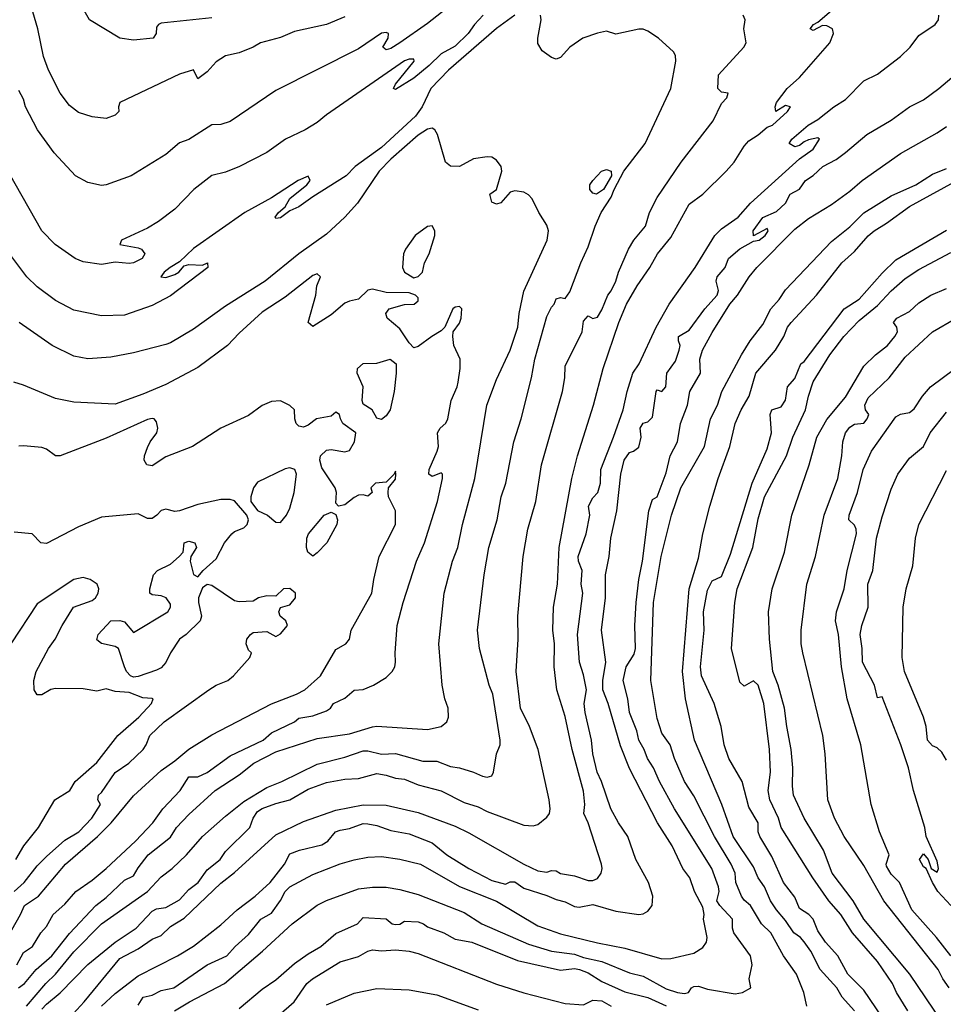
# Model space of a CAD drawing. Header units: metres. Extents: x -46681 to -43747, y -240911 to -237677.
# Tile 415 of 656: x -43928 to -43827, y -240082 to -239975. Entities that reach past the tile are written whole.
import ezdxf

# ---------------------------------------------------------------- set-up
doc = ezdxf.new("R2010")
doc.units = ezdxf.units.M
doc.layers.add('CONTOUR_INDEX', color=1, linetype='Continuous')
doc.layers.add('CONTOUR_INTER', color=3, linetype='Continuous')

msp = doc.modelspace()

# ---------------------------------------------------------------- linework, layer by layer
at = {"layer": 'CONTOUR_INDEX'}
for points, elevation in [([(-43877.55, -239974.02), (-43878.47, -239975.02), (-43879.18, -239976.02), (-43880.6, -239977.39), (-43882.1, -239978.22), (-43883.41, -239979.52), (-43885.1, -239980.89), (-43887.1, -239982.11), (-43887.29, -239982.02), (-43887.09, -239981.52), (-43885.06, -239979.02), (-43885.1, -239978.83), (-43885.6, -239978.82), (-43886.1, -239979), (-43894.6, -239984.87), (-43895.6, -239985.73), (-43896.91, -239986.52), (-43899.06, -239987.52), (-43901.1, -239988.97), (-43904.06, -239990.52), (-43905.6, -239991.13), (-43907.1, -239991.5), (-43909.05, -239993.02), (-43911.1, -239995.17), (-43912.88, -239996.52), (-43914.1, -239997.22), (-43916.93, -239998.52), (-43917.09, -239999.02), (-43915.1, -239999.37), (-43914.76, -239999.52), (-43914.37, -240000.02), (-43914.66, -240000.52), (-43915.6, -240001.01), (-43916.1, -240001.09), (-43917.6, -240000.93), (-43919.1, -240001.18), (-43921.1, -240000.89), (-43921.98, -240000.52), (-43924.16, -239999.02), (-43925.6, -239997.52), (-43931.3, -239987.52)], 105), ([(-43925.6, -240082.34), (-43925.1, -240081.77), (-43923.6, -240080.54), (-43920.6, -240077.45), (-43917.6, -240075.04), (-43915.31, -240073.52), (-43913.6, -240071.65), (-43913.1, -240071.4), (-43912.1, -240071.27), (-43910.6, -240070.41), (-43909.6, -240069.31), (-43908.58, -240068.52), (-43907.6, -240067.15), (-43906.19, -240066.02), (-43905.6, -240065.16), (-43902.96, -240062.52), (-43902.6, -240061.52), (-43902.1, -240060.78), (-43901.6, -240060.48), (-43900.1, -240059.92), (-43898.6, -240059.51), (-43896.6, -240058.37), (-43894.6, -240057.62), (-43892.6, -240057.26), (-43891.1, -240057.18), (-43889.1, -240056.67), (-43888.1, -240056.82), (-43887.1, -240057.15), (-43886.1, -240057.26), (-43884.6, -240057.9), (-43882.1, -240058.53), (-43879.6, -240059.82), (-43878.1, -240060.28), (-43877.1, -240060.79), (-43873.1, -240062.27), (-43872.1, -240062.35), (-43871.6, -240062.2), (-43870.6, -240061.41), (-43870.32, -240061.02), (-43870.23, -240060.52), (-43870.35, -240059.52), (-43871.54, -240054.02), (-43872.51, -240051.52), (-43873.46, -240049.52), (-43873.94, -240045.52), (-43873.71, -240042.02), (-43873.75, -240039.52), (-43873.18, -240033.02), (-43872.67, -240030.02), (-43871.81, -240027.02), (-43871.18, -240023.02), (-43868.91, -240015.02), (-43868.63, -240013.52), (-43868.6, -240012.26), (-43866.76, -240008.52), (-43866.6, -240007.35), (-43866.1, -240006.77), (-43865.6, -240007.09), (-43865.1, -240006.94), (-43864.6, -240006.11), (-43863.96, -240004.52), (-43863.6, -240004.06), (-43863.1, -240003.01), (-43862.8, -240002.02), (-43861.73, -239999.52), (-43861.14, -239998.52), (-43859.85, -239997.02), (-43859.41, -239995.52), (-43858.6, -239993.87), (-43855.96, -239990.02), (-43852.5, -239985.52), (-43851.6, -239983.63), (-43851.02, -239983.02), (-43850.86, -239982.52), (-43851.6, -239982.41), (-43852, -239982.02), (-43851.92, -239980.52), (-43849.16, -239977.52), (-43848.91, -239977.02), (-43849.14, -239975.52), (-43848.99, -239974.52), (-43849.22, -239974.02)], 105), ([(-43842.29, -240082.02), (-43842.62, -240080.52), (-43843.43, -240078.52), (-43844.84, -240076.52), (-43846.22, -240074.02), (-43847.23, -240073.02), (-43848.43, -240071.02), (-43849.1, -240070.47), (-43849.42, -240070.02), (-43850.01, -240068.52), (-43850.11, -240067.52), (-43850.53, -240066.52), (-43852.34, -240063.52), (-43854.6, -240059.09), (-43855.6, -240057.53), (-43856.69, -240055.02), (-43857.18, -240053.52), (-43858.1, -240052.24), (-43858.6, -240050.65), (-43859.28, -240046.52), (-43859, -240038.02), (-43858.14, -240033.02), (-43857.04, -240028.52), (-43856.02, -240025.52), (-43853.45, -240021.02), (-43852.78, -240018.02), (-43852.01, -240016.52), (-43851.54, -240015.02), (-43849.42, -240011.02), (-43848.46, -240009.52), (-43847.1, -240007.73), (-43846.23, -240006.02), (-43845.32, -240005.02), (-43844.6, -240003.96), (-43839.6, -239998.67), (-43837.6, -239997.07), (-43836.1, -239995.55), (-43833.1, -239993.72), (-43830.43, -239992.52), (-43828.6, -239991.34), (-43827.1, -239990.74)], 110), ([(-43826.78, -240080.02), (-43827.5, -240079.02), (-43828, -240078.02), (-43833.91, -240070.52), (-43836.1, -240066.66), (-43838.24, -240063.52), (-43839.28, -240061.52), (-43840.02, -240059.52), (-43840.28, -240054.52), (-43840.54, -240052.52), (-43842.72, -240043.52), (-43842.9, -240042.52), (-43842.91, -240041.02), (-43842.29, -240036.02), (-43841.34, -240033.02), (-43840.41, -240028.52), (-43838.91, -240024.52), (-43838.49, -240022.02), (-43838.39, -240020.52), (-43838.1, -240019.52), (-43837.6, -240018.9), (-43837.1, -240018.6), (-43836.1, -240018.49), (-43835.72, -240018.02), (-43835.54, -240017.52), (-43835.92, -240017.02), (-43835.98, -240016.52), (-43835.6, -240015.7), (-43833.31, -240013.52), (-43831.6, -240011.28), (-43828.59, -240008.52), (-43826.1, -240007.06)], 115), ([(-43899.1, -240023.44), (-43902.1, -240024.91), (-43902.56, -240025.52), (-43902.85, -240026.52), (-43902.83, -240027.02), (-43902.1, -240028), (-43901.04, -240028.52), (-43900.1, -240029.25), (-43899.6, -240029.29), (-43898.95, -240028.52), (-43898.6, -240027.75), (-43898.11, -240026.02), (-43897.86, -240024.02), (-43898.05, -240023.52), (-43898.6, -240023.35), (-43899.1, -240023.44)], 100), ([(-43928.6, -240069.51), (-43927.53, -240068.52), (-43926.1, -240066.72), (-43925.1, -240065.69), (-43923.1, -240063.9), (-43921.57, -240063.02), (-43920.14, -240061.52), (-43919.21, -240060.02), (-43919.51, -240059.52), (-43919.42, -240059.02), (-43919.1, -240058.74), (-43917.6, -240056.53), (-43916.12, -240055.52), (-43914.58, -240054.02), (-43914.22, -240053.52), (-43913.85, -240052.52), (-43912.28, -240051.02), (-43907.41, -240047.52), (-43906.6, -240047.03), (-43905.36, -240046.52), (-43904.73, -240046.02), (-43902.93, -240044.02), (-43902.77, -240043.52), (-43903.1, -240043.2), (-43903.36, -240042.52), (-43903.28, -240042.02), (-43902.89, -240041.52), (-43902.6, -240041.29), (-43901.1, -240041.19), (-43900.1, -240041.71), (-43899.6, -240041.43), (-43898.86, -240040.52), (-43899.04, -240040.02), (-43899.63, -240039.52), (-43899.78, -240039.02), (-43899.6, -240038.55), (-43898.6, -240038.27), (-43897.97, -240037.52), (-43897.99, -240037.02), (-43898.6, -240036.5), (-43899.28, -240036.52), (-43900.1, -240037.33), (-43901.1, -240037.28), (-43902.01, -240037.52), (-43902.6, -240037.88), (-43904.1, -240037.96), (-43904.6, -240037.84), (-43907.1, -240036.15), (-43907.6, -240036.07), (-43908.1, -240036.43), (-43908.55, -240037.52), (-43908.55, -240038.02), (-43908.22, -240039.52), (-43908.34, -240040.02), (-43909.88, -240041.52), (-43910.6, -240042.02), (-43911.6, -240043.49), (-43912.1, -240044.57), (-43912.6, -240045.14), (-43913.1, -240045.39), (-43915.1, -240046.1), (-43915.6, -240046.14), (-43915.95, -240046.02), (-43916.39, -240045.52), (-43916.61, -240045.02), (-43917.26, -240043.02), (-43917.6, -240042.8), (-43919.1, -240042.5), (-43919.6, -240042.1), (-43919.46, -240041.52), (-43918.1, -240040.03), (-43917.1, -240039.99), (-43916.6, -240040.13), (-43915.6, -240041.28), (-43911.89, -240039.02), (-43911.57, -240038.52), (-43911.6, -240038.19), (-43912.07, -240037.52), (-43912.6, -240037.3), (-43913.6, -240037.19), (-43913.83, -240037.02), (-43913.85, -240036.52), (-43913.45, -240035.02), (-43913, -240034.52), (-43911.6, -240033.84), (-43910.63, -240033.02), (-43910.19, -240032.52), (-43910.11, -240031.52), (-43909.6, -240031.33), (-43908.94, -240031.52), (-43908.77, -240032.02), (-43909.39, -240033.02), (-43909.43, -240033.52), (-43909.1, -240034.97), (-43908.6, -240035.23), (-43908.04, -240034.52), (-43906.6, -240033.27), (-43905.69, -240031.52), (-43904.91, -240030.52), (-43904.6, -240030.28), (-43903.6, -240029.89), (-43903.22, -240029.52), (-43903.09, -240029.02), (-43903.28, -240028.52), (-43904.6, -240026.95), (-43905.1, -240026.8), (-43906.1, -240026.8), (-43908.6, -240027.35), (-43910.6, -240028.04), (-43911.1, -240028.09), (-43912.1, -240027.84), (-43912.6, -240028.01), (-43913.06, -240028.52), (-43913.6, -240028.86), (-43914.1, -240028.88), (-43915.1, -240028.35), (-43919.1, -240028.71), (-43921.6, -240029.79), (-43925.1, -240031.58), (-43925.7, -240031.52), (-43926.64, -240030.52), (-43928.6, -240030.35)], 100), ([(-43904.1, -240082.25), (-43901.6, -240080.15), (-43900.1, -240079.15), (-43898.1, -240077.35), (-43896.6, -240076.3), (-43895.21, -240075.52), (-43893.6, -240074.1), (-43891.24, -240073.02), (-43890.6, -240072.33), (-43888.1, -240072.48), (-43887.44, -240073.02), (-43887.1, -240073.11), (-43886.6, -240073.07), (-43886.1, -240072.75), (-43884.6, -240072.81), (-43884.03, -240073.02), (-43883.6, -240073.35), (-43881.82, -240074.02), (-43880.6, -240074.7), (-43878.78, -240075.02), (-43873.81, -240077.02), (-43869.1, -240078.07), (-43867.6, -240077.91), (-43867.04, -240078.02), (-43866.1, -240078.36), (-43864.6, -240079.31), (-43862.1, -240080.44), (-43859.6, -240081.05), (-43857.6, -240081.98)], 110)]:
    msp.add_lwpolyline(points, dxfattribs=dict(at, elevation=elevation))
at = {"layer": 'CONTOUR_INTER'}
for points, elevation in [([(-43892.6, -239974.19), (-43894.6, -239975.04), (-43898.1, -239975.81), (-43899.6, -239976.44), (-43901.8, -239977.02), (-43902.6, -239977.52), (-43904.1, -239978.11), (-43905.6, -239978.44), (-43906.6, -239979.12), (-43907.6, -239980.18), (-43908.6, -239980.95), (-43909.1, -239979.99), (-43910.6, -239980.46), (-43917.11, -239983.52), (-43917.26, -239984.02), (-43917.21, -239984.52), (-43917.6, -239984.93), (-43918.6, -239985.29), (-43920.1, -239985.11), (-43921.6, -239984.61), (-43922.6, -239983.88), (-43923.61, -239982.52), (-43924.88, -239980.02), (-43925.41, -239978.52), (-43926.05, -239975.52), (-43927.6, -239970.18)], 107), ([(-43907.1, -239974.32), (-43912.6, -239974.88), (-43912.9, -239975.02), (-43913.1, -239975.33), (-43913.13, -239976.02), (-43913.49, -239976.52), (-43915.6, -239976.75), (-43917.1, -239976.54), (-43920.42, -239974.52), (-43921.82, -239972.02)], 108), ([(-43880.55, -239972.52), (-43883.6, -239974.91), (-43886.6, -239977.05), (-43887.6, -239977.66), (-43888.1, -239977.81), (-43888.46, -239977.52), (-43887.89, -239976.52), (-43887.83, -239976.02), (-43888.1, -239975.91), (-43888.6, -239975.98), (-43891.1, -239977.68), (-43900.1, -239982.23), (-43905.1, -239985.6), (-43906.1, -239985.93), (-43907.1, -239985.97), (-43909.6, -239987.58), (-43910.6, -239987.93), (-43912.1, -239989.19), (-43915.86, -239991.52), (-43918.6, -239992.51), (-43919.1, -239992.58), (-43920.6, -239992.27), (-43921.93, -239991.52), (-43924.25, -239989.02), (-43926.08, -239986.52), (-43927.36, -239984.02), (-43927.6, -239983.18), (-43928.1, -239982.21)], 106), ([(-43874.09, -239974.02), (-43876.1, -239975.46), (-43881.31, -239980.02), (-43883.23, -239982.02), (-43884.19, -239984.02), (-43884.91, -239985.02), (-43888.6, -239988.44), (-43891.47, -239990.52), (-43892.47, -239991.52), (-43896.1, -239993.82), (-43897.6, -239994.91), (-43898.6, -239995.35), (-43899.6, -239996.09), (-43900.1, -239996.17), (-43900.2, -239996.02), (-43899.84, -239995.52), (-43899.1, -239994.9), (-43898.6, -239993.99), (-43896.74, -239992.52), (-43896.39, -239992.02), (-43896.6, -239991.58), (-43897.7, -239992.02), (-43900.6, -239993.93), (-43903.5, -239995.52), (-43909.1, -239999.43), (-43910.6, -240000.89), (-43911.64, -240001.52), (-43912.26, -240002.02), (-43912.65, -240002.52), (-43912.1, -240002.59), (-43911.1, -240002.28), (-43910.67, -240002.02), (-43910.1, -240001.35), (-43909.6, -240001.19), (-43908.1, -240001.26), (-43907.55, -240001.02), (-43907.53, -240001.52), (-43911.6, -240004.61), (-43913.6, -240005.67), (-43916.6, -240006.7), (-43919.1, -240006.78), (-43922.1, -240006.16), (-43924.1, -240005.11), (-43926.1, -240003.63), (-43927.22, -240002.52), (-43929.1, -240000.06)], 104), ([(-43927.25, -240082.02), (-43925.17, -240079.52), (-43924.1, -240078.51), (-43922.1, -240076.07), (-43919.1, -240073.05), (-43914.1, -240069.52), (-43912.6, -240067.93), (-43911.39, -240067.02), (-43909.83, -240065.52), (-43908.1, -240063.52), (-43905.6, -240061.32), (-43903.6, -240059.72), (-43901.1, -240058.17), (-43899.45, -240057.52), (-43895.6, -240055.62), (-43892.6, -240054.88), (-43890.6, -240054.18), (-43890.1, -240054.18), (-43888.6, -240054.53), (-43887.1, -240054.49), (-43884.1, -240055.31), (-43882.6, -240055.32), (-43881.1, -240055.89), (-43880.1, -240056.04), (-43878.6, -240056.5), (-43877.6, -240056.96), (-43877.1, -240057.07), (-43876.6, -240056.9), (-43876.4, -240056.52), (-43876.1, -240054.52), (-43875.67, -240053.52), (-43875.69, -240053.02), (-43876.5, -240048.02), (-43876.88, -240047.02), (-43877.92, -240043.02), (-43878.14, -240041.02), (-43877.44, -240035.02), (-43876.92, -240032.02), (-43876.03, -240029.02), (-43875.59, -240026.52), (-43875.07, -240025.02), (-43874.21, -240020.52), (-43873.4, -240018.02), (-43872.29, -240013.52), (-43871.92, -240011.52), (-43870.6, -240006.85), (-43870.1, -240005.84), (-43869.8, -240005.52), (-43869.6, -240004.94), (-43869.1, -240004.78), (-43868.6, -240004.88), (-43868.1, -240004.16), (-43866.92, -240001.02), (-43866.1, -239999.28), (-43865.36, -239997.02), (-43864.68, -239995.52), (-43863.6, -239993.85), (-43863.28, -239993.02), (-43862.22, -239991.02), (-43859.89, -239988.02), (-43857.1, -239982.02), (-43856.54, -239979.02), (-43856.6, -239978.4), (-43856.83, -239978.02), (-43858.44, -239976.52), (-43859.6, -239975.75), (-43860.1, -239975.53), (-43860.6, -239975.55), (-43863.1, -239976.09), (-43864.1, -239975.78), (-43865.1, -239975.97), (-43866.69, -239976.52), (-43868.11, -239977.52), (-43869.1, -239978.63), (-43869.6, -239978.8), (-43870.1, -239978.64), (-43871.1, -239977.92), (-43871.6, -239977.12), (-43871.6, -239976.52), (-43871.24, -239974.52), (-43871.3, -239974.02)], 104), ([(-43922.6, -240083.26), (-43920.98, -240081.52), (-43917.1, -240076.81), (-43915.1, -240075.76), (-43913.6, -240074.71), (-43912.6, -240074.31), (-43911.6, -240073.34), (-43910.1, -240072.41), (-43906.1, -240068.6), (-43904.6, -240067.43), (-43900.1, -240063.34), (-43897.1, -240061.88), (-43893.6, -240060.65), (-43890.6, -240060.05), (-43888.1, -240060.09), (-43884.6, -240060.91), (-43880.6, -240062.38), (-43879.1, -240063.11), (-43873.1, -240066.53), (-43871.6, -240067.25), (-43870.6, -240067.42), (-43870.1, -240067.21), (-43869.6, -240067.25), (-43869.1, -240067.56), (-43867.6, -240067.8), (-43866.1, -240068.31), (-43865.6, -240068.3), (-43865.1, -240068.08), (-43864.69, -240067.52), (-43864.59, -240067.02), (-43864.66, -240066.52), (-43866.1, -240062.03), (-43866.56, -240061.02), (-43866.48, -240060.02), (-43866.6, -240058.58), (-43867.83, -240054.02), (-43868.6, -240050.45), (-43869.51, -240047.52), (-43869.81, -240045.02), (-43869.76, -240042.52), (-43869.94, -240041.02), (-43869.88, -240038.52), (-43869.43, -240036.02), (-43869.28, -240032.02), (-43867.87, -240024.52), (-43867.27, -240022.02), (-43865.52, -240016.52), (-43864.48, -240012.52), (-43862.77, -240007.52), (-43861.93, -240005.52), (-43860.78, -240003.52), (-43859.4, -240001.52), (-43858.54, -240000.02), (-43857.1, -239998.23), (-43855.1, -239994.6), (-43853.6, -239993.52), (-43851.06, -239991.02), (-43850.19, -239990.02), (-43849.1, -239988.29), (-43848.6, -239987.71), (-43847.6, -239987.07), (-43846.6, -239986.21), (-43846.04, -239986.02), (-43844.4, -239984.52), (-43844.08, -239984.02), (-43844.6, -239983.85), (-43845.66, -239984.52), (-43845.74, -239984.02), (-43845.6, -239983.52), (-43844.42, -239982.02), (-43843.1, -239980.81), (-43839.78, -239977.02), (-43839.39, -239976.02), (-43839.51, -239975.52), (-43840.1, -239975.19), (-43840.6, -239975.16), (-43841.6, -239975.68), (-43841.92, -239975.52), (-43841.55, -239975.02), (-43841.1, -239974.78), (-43839.6, -239973.5)], 106), ([(-43919.1, -240082.01), (-43917.6, -240080.64), (-43915.1, -240078.7), (-43910.81, -240076.52), (-43909.1, -240075.48), (-43906.1, -240073.15), (-43904.34, -240071.52), (-43902.36, -240070.02), (-43900.73, -240068.52), (-43899.17, -240066.52), (-43898.6, -240065.4), (-43897.54, -240065.02), (-43895.1, -240064.43), (-43894.45, -240064.02), (-43893.61, -240063.02), (-43893.1, -240062.84), (-43892.1, -240062.65), (-43890.6, -240062.11), (-43890.1, -240062.12), (-43889.1, -240062.32), (-43887.6, -240062.86), (-43885.6, -240063.23), (-43883.1, -240064.2), (-43881.51, -240065.52), (-43879.1, -240067.02), (-43876.6, -240068.31), (-43875.1, -240068.71), (-43874.6, -240068.47), (-43874.1, -240068.47), (-43873.1, -240069.15), (-43870.6, -240069.94), (-43869.6, -240070.39), (-43868.6, -240070.63), (-43867.6, -240071.16), (-43867.1, -240071.2), (-43865.6, -240070.91), (-43863.1, -240071.65), (-43860.6, -240072), (-43860.1, -240071.93), (-43859.6, -240071.67), (-43859.15, -240071.02), (-43859.07, -240070.02), (-43859.53, -240068.52), (-43860.93, -240066.02), (-43861.8, -240063.52), (-43862.81, -240062.02), (-43863.62, -240060.52), (-43864.66, -240057.52), (-43865.13, -240056.52), (-43865.61, -240054.52), (-43865.74, -240053.02), (-43866.44, -240050.02), (-43866.54, -240049.02), (-43866.3, -240047.52), (-43866.6, -240045.91), (-43867.05, -240044.52), (-43867.28, -240041.52), (-43866.7, -240037.02), (-43866.85, -240036.02), (-43866.74, -240034.52), (-43867.15, -240033.52), (-43867.21, -240033.02), (-43866.31, -240030.52), (-43865.93, -240028.52), (-43866.06, -240027.52), (-43865.6, -240026.6), (-43865.06, -240026.02), (-43864.77, -240025.02), (-43864.73, -240023.52), (-43863.33, -240020.02), (-43862.31, -240017.02), (-43861.86, -240015.02), (-43861.23, -240013.02), (-43860.54, -240012.02), (-43858.7, -240008.02), (-43857.27, -240005.52), (-43854.47, -240001.52), (-43852.31, -239998.02), (-43851.6, -239997.29), (-43849.78, -239996.02), (-43848.41, -239994.52), (-43843.1, -239989.66), (-43841.6, -239988.63), (-43840.9, -239987.52), (-43841.1, -239987.39), (-43842.1, -239987.62), (-43842.6, -239987.82), (-43843.1, -239988.23), (-43843.6, -239988.35), (-43844.21, -239988.02), (-43843.94, -239987.52), (-43842.15, -239986.02), (-43841.1, -239985.39), (-43839.37, -239984.02), (-43838.1, -239983.22), (-43836.1, -239981.18), (-43834.6, -239980.43), (-43832.1, -239978.53), (-43831.05, -239977.52), (-43830.1, -239976.25), (-43828.31, -239975.02), (-43827.94, -239974.52), (-43827.93, -239974.02)], 107), ([(-43915.1, -240081.89), (-43914.56, -240081.02), (-43913.6, -240080.82), (-43912.6, -240080.31), (-43911.21, -240080.02), (-43907.6, -240077.5), (-43905.45, -240076.52), (-43904.56, -240075.52), (-43903.1, -240074.18), (-43901.75, -240072.52), (-43900.6, -240071.89), (-43899.6, -240070.5), (-43899.11, -240069.52), (-43898.6, -240068.99), (-43896.1, -240067.65), (-43893.1, -240066.48), (-43891.6, -240066.07), (-43890.1, -240065.78), (-43888.6, -240065.71), (-43886.6, -240065.99), (-43884.36, -240066.52), (-43880.1, -240068.96), (-43876.1, -240070.58), (-43871.6, -240073.24), (-43869.1, -240074.12), (-43865.1, -240075.12), (-43862.1, -240075.67), (-43858.1, -240076.83), (-43857.1, -240076.82), (-43854.6, -240076.23), (-43853.6, -240075.62), (-43853.23, -240075.02), (-43853.16, -240074.52), (-43853.53, -240072.52), (-43853.47, -240072.02), (-43853.6, -240071.21), (-43854.51, -240069.52), (-43855.04, -240068.02), (-43855.8, -240067.02), (-43856.95, -240064.52), (-43858.57, -240062.02), (-43861.6, -240056.11), (-43862.6, -240053.63), (-43863.91, -240049.02), (-43864.49, -240047.52), (-43864.52, -240046.52), (-43864.18, -240044.52), (-43864.67, -240041.02), (-43864.21, -240037.52), (-43864.2, -240035.02), (-43863.83, -240033.02), (-43863.62, -240031.02), (-43862.99, -240028.02), (-43862.54, -240024.02), (-43862.19, -240022.52), (-43861.6, -240021.69), (-43861.15, -240021.52), (-43860.6, -240021.08), (-43860.34, -240020.02), (-43860.46, -240019.02), (-43860.1, -240018.48), (-43859.6, -240018.32), (-43859.1, -240017.83), (-43858.69, -240015.02), (-43858.6, -240014.84), (-43858.1, -240015.04), (-43857.65, -240014.52), (-43857.54, -240013.02), (-43856.6, -240011.71), (-43856.2, -240010.52), (-43856.09, -240010.02), (-43856.26, -240009.52), (-43856.25, -240009.02), (-43855.1, -240008.35), (-43853.4, -240006.02), (-43852.07, -240004.52), (-43851.91, -240004.02), (-43852.16, -240003.02), (-43852.07, -240002.52), (-43851.19, -240001.52), (-43850.83, -240000.52), (-43849.6, -239999.48), (-43848.1, -239998.63), (-43847.5, -239998.52), (-43846.83, -239998.02), (-43846.6, -239997.69), (-43846.5, -239997.52), (-43846.6, -239997.28), (-43848.1, -239998.05), (-43848.12, -239997.52), (-43847.1, -239996.06), (-43845.6, -239995.43), (-43844.63, -239994.52), (-43844.11, -239993.52), (-43843.1, -239992.99), (-43842.45, -239992.02), (-43841.6, -239991.48), (-43840.54, -239990.52), (-43839.1, -239989.73), (-43838.1, -239988.99), (-43835.77, -239987.02), (-43833.1, -239985.45), (-43831.12, -239984.02), (-43829.6, -239983.25), (-43827.93, -239982.02), (-43824.6, -239979.22)], 108), ([(-43911.15, -240082.52), (-43909.53, -240081.52), (-43905.69, -240079.52), (-43901.58, -240076.02), (-43898.35, -240073.02), (-43895.6, -240071.01), (-43894.6, -240070.48), (-43891.1, -240069.23), (-43889.6, -240069.04), (-43888.1, -240069.04), (-43886.6, -240069.28), (-43884.6, -240069.84), (-43879.6, -240071.8), (-43877.67, -240073.02), (-43872.6, -240075.24), (-43870.1, -240076), (-43867.6, -240076.35), (-43866.6, -240076.71), (-43864.6, -240077.14), (-43861.6, -240078.36), (-43860.1, -240078.73), (-43857.6, -240080.13), (-43856.39, -240080.52), (-43855.6, -240080.63), (-43855.17, -240080.52), (-43854.87, -240080.02), (-43854.6, -240079.85), (-43854.1, -240079.84), (-43853.1, -240080.17), (-43850.1, -240080.66), (-43849.3, -240080.52), (-43848.39, -240080.02), (-43848.58, -240079.02), (-43848.23, -240077.52), (-43848.43, -240076.52), (-43850.25, -240074.02), (-43850.4, -240073.52), (-43850.39, -240072.52), (-43851.78, -240071.02), (-43852.09, -240070.52), (-43851.85, -240069.52), (-43851.9, -240069.02), (-43852.65, -240067.02), (-43856.69, -240060.52), (-43858.33, -240057.52), (-43859, -240056.02), (-43859.66, -240055.02), (-43860.01, -240054.02), (-43860.57, -240053.02), (-43860.82, -240052.02), (-43861.59, -240050.02), (-43861.77, -240048.52), (-43862.29, -240046.52), (-43861.98, -240045.02), (-43861.1, -240043.64), (-43860.94, -240043.02), (-43861.01, -240040.52), (-43860.88, -240038.02), (-43860.58, -240035.52), (-43860.18, -240033.52), (-43859.5, -240028.02), (-43859.1, -240026.81), (-43858.6, -240026.5), (-43857.6, -240023.88), (-43857.17, -240022.02), (-43856.37, -240020.52), (-43856.05, -240018.52), (-43855.28, -240016.52), (-43855.04, -240015.02), (-43853.86, -240013.02), (-43853.95, -240011.52), (-43853.66, -240010.52), (-43852.6, -240008.58), (-43850.66, -240005.52), (-43849.86, -240004.52), (-43848.57, -240002.52), (-43847.73, -240001.52), (-43843.6, -239997.33), (-43842.1, -239996.19), (-43839.6, -239994.66), (-43837.6, -239993.2), (-43836.27, -239992.02), (-43832.1, -239989.1), (-43828.1, -239986.83), (-43827.1, -239986.14)], 109), ([(-43928.14, -240080.02), (-43927.5, -240079.52), (-43926.22, -240078.02), (-43924.51, -240076.52), (-43922.6, -240074.09), (-43919.7, -240071.02), (-43918.6, -240070.16), (-43916.6, -240068.29), (-43915.6, -240067.79), (-43915.1, -240066.92), (-43914.01, -240065.52), (-43911.6, -240063.58), (-43910.94, -240062.52), (-43909.6, -240061.11), (-43906.74, -240058.52), (-43904.1, -240056.8), (-43902.5, -240055.52), (-43900.1, -240054.28), (-43895.6, -240052.84), (-43892.1, -240052.32), (-43889.6, -240051.56), (-43889.1, -240051.51), (-43883.6, -240051.86), (-43882.1, -240051.54), (-43881.5, -240051.02), (-43881.32, -240050.52), (-43881.34, -240049.52), (-43881.72, -240048.52), (-43882.01, -240047.02), (-43882.37, -240042.52), (-43881.77, -240037.02), (-43880.87, -240033.52), (-43880.29, -240032.02), (-43879.79, -240029.52), (-43878.44, -240024.52), (-43877.13, -240016.52), (-43876.1, -240013.73), (-43874.6, -240010.52), (-43873.76, -240008.02), (-43873.63, -240006.52), (-43873.1, -240004.08), (-43870.57, -239998.52), (-43870.41, -239997.52), (-43870.6, -239996.91), (-43871.47, -239995.52), (-43872.22, -239994.02), (-43872.6, -239993.59), (-43873.1, -239993.29), (-43874.1, -239993.17), (-43874.6, -239993.3), (-43875.6, -239994.47), (-43876.1, -239994.62), (-43876.6, -239994.38), (-43876.8, -239993.52), (-43876.1, -239993.02), (-43875.49, -239991.02), (-43875.57, -239990.52), (-43876.1, -239989.82), (-43876.6, -239989.5), (-43877.1, -239989.45), (-43878.6, -239989.69), (-43880.1, -239990.5), (-43881.1, -239990.46), (-43881.64, -239990.02), (-43882.5, -239987.02), (-43882.81, -239986.52), (-43883.1, -239986.33), (-43883.6, -239986.44), (-43884.6, -239987.11), (-43887.6, -239989.7), (-43888.88, -239991.02), (-43891.21, -239994.52), (-43892.6, -239996.04), (-43894.6, -239997.88), (-43897.6, -240000.02), (-43901.28, -240003.02), (-43905.6, -240005.73), (-43909.1, -240008.25), (-43911.6, -240009.71), (-43912.1, -240009.89), (-43915.6, -240010.81), (-43918.1, -240011.29), (-43920.6, -240011.46), (-43922.1, -240011.16), (-43924.46, -240010.02), (-43928.08, -240007.52)], 103), ([(-43864.64, -239991.02), (-43864.1, -239990.84), (-43863.6, -239991.02), (-43863.57, -239991.52), (-43864.43, -239993.02), (-43865.2, -239993.52), (-43865.6, -239993.4), (-43865.93, -239993.02), (-43865.93, -239992.52), (-43865.61, -239992.02), (-43864.64, -239991.02)], 104), ([(-43837.1, -240082.5), (-43838.43, -240081.02), (-43839.01, -240080.02), (-43840.84, -240078.02), (-43841.86, -240076.02), (-43842.6, -240074.98), (-43842.98, -240074.52), (-43843.72, -240074.02), (-43844.6, -240072.66), (-43845.58, -240071.52), (-43846.25, -240070.52), (-43846.89, -240069.02), (-43847.61, -240068.02), (-43848.1, -240066.83), (-43850.32, -240063.52), (-43851.54, -240060.02), (-43854.53, -240053.02), (-43855.51, -240048.52), (-43855.84, -240045.52), (-43855.12, -240036.52), (-43854.1, -240033.18), (-43853.61, -240030.52), (-43852.87, -240027.52), (-43851.95, -240024.52), (-43850.67, -240021.02), (-43850.08, -240018.52), (-43849.43, -240017.02), (-43848.58, -240015.52), (-43847.84, -240013.02), (-43845.69, -240010.52), (-43844.78, -240009.02), (-43844.39, -240008.02), (-43844.01, -240007.52), (-43841.23, -240004.52), (-43838.49, -240001.02), (-43837.1, -239999.77), (-43835.6, -239998.05), (-43834.95, -239997.52), (-43833.6, -239996.7), (-43831.1, -239994.88), (-43825.1, -239991.57)], 111), ([(-43883.1, -239996.97), (-43883.6, -239997.05), (-43884.94, -239998.02), (-43886.01, -239999.52), (-43886.21, -240000.02), (-43886.32, -240001.52), (-43886.1, -240002.02), (-43885.1, -240002.63), (-43884.6, -240002.49), (-43884.15, -240002.02), (-43883.91, -240001.02), (-43883.43, -240000.02), (-43882.81, -239998.02), (-43882.82, -239997.52), (-43883.1, -239996.97)], 102), ([(-43832.85, -240085.02), (-43836.1, -240080.27), (-43837.82, -240078.52), (-43838.93, -240076.52), (-43840.25, -240075.02), (-43841.1, -240073.78), (-43841.62, -240072.52), (-43842.06, -240072.02), (-43843.1, -240071.37), (-43843.6, -240070.14), (-43844.85, -240068.52), (-43846.1, -240065.71), (-43847.42, -240063.52), (-43847.6, -240063.02), (-43847.6, -240062.02), (-43848.6, -240060.32), (-43849.32, -240057.52), (-43850.77, -240055.02), (-43851.28, -240053.52), (-43851.63, -240051.52), (-43852.38, -240049.02), (-43853.76, -240046.02), (-43853.88, -240045.02), (-43853.49, -240041.02), (-43853.55, -240039.02), (-43853.1, -240036.66), (-43852.6, -240035.66), (-43851.6, -240035.19), (-43850.6, -240032.77), (-43848.25, -240025.02), (-43846.6, -240021.26), (-43846.13, -240019.52), (-43846.27, -240017.52), (-43846.1, -240017.02), (-43845.1, -240016.68), (-43844.6, -240015.96), (-43844.4, -240014.52), (-43843.6, -240013.62), (-43842.93, -240012.02), (-43842.6, -240011.77), (-43838.22, -240006.02), (-43836.6, -240004.97), (-43834.1, -240002.14), (-43832.6, -240000.68), (-43827.1, -239997.46)], 112), ([(-43831.29, -240082.52), (-43832.52, -240080.52), (-43832.96, -240079.52), (-43834.6, -240077.15), (-43837.31, -240074.02), (-43838.6, -240072), (-43839.91, -240070.52), (-43841.64, -240068.02), (-43845.09, -240062.52), (-43845.37, -240061.52), (-43846.33, -240059.52), (-43846.49, -240058.52), (-43846.25, -240056.52), (-43846.36, -240054.02), (-43846.97, -240049.02), (-43847.6, -240047.01), (-43848.1, -240046.55), (-43849.1, -240047.12), (-43849.6, -240046.7), (-43850.49, -240043.02), (-43850.15, -240038.02), (-43849.89, -240036.52), (-43848.17, -240032.02), (-43847.6, -240028.91), (-43846.91, -240026.52), (-43844.49, -240022.02), (-43843.81, -240020.02), (-43842.45, -240017.02), (-43842.12, -240015.52), (-43841.6, -240013.98), (-43839.8, -240011.02), (-43838.25, -240009.02), (-43836.6, -240007.28), (-43834.6, -240005.67), (-43833.1, -240004.04), (-43831.6, -240002.72), (-43830.1, -240001.72), (-43826.6, -239999.88)], 113), ([(-43928.33, -240077.52), (-43927.6, -240076.15), (-43926.6, -240075.49), (-43925.7, -240074.02), (-43925.1, -240073.32), (-43924.38, -240072.02), (-43923.1, -240070.88), (-43921.9, -240069.52), (-43920.1, -240068.26), (-43918.61, -240067.02), (-43915.39, -240064.02), (-43913.52, -240062.02), (-43912.43, -240060.52), (-43910.55, -240058.52), (-43909.6, -240057.02), (-43908.6, -240057.03), (-43907.6, -240056.56), (-43905.1, -240054.73), (-43901.51, -240053.02), (-43900.6, -240052.23), (-43898.1, -240051.01), (-43897.6, -240050.63), (-43896.1, -240050.36), (-43894.6, -240049.83), (-43894.15, -240049.52), (-43893.82, -240049.02), (-43892.6, -240048.44), (-43891.6, -240047.59), (-43890.6, -240047.49), (-43889.47, -240047.02), (-43888.1, -240046.21), (-43887.44, -240045.52), (-43887.17, -240045.02), (-43887.09, -240044.52), (-43887.12, -240043.52), (-43886.89, -240040.52), (-43886.25, -240038.02), (-43884.79, -240033.52), (-43883.93, -240031.52), (-43882.52, -240027.02), (-43881.98, -240024.52), (-43881.98, -240024.02), (-43882.1, -240023.89), (-43883.1, -240024.29), (-43883.46, -240024.02), (-43883.43, -240023.52), (-43882.54, -240021.52), (-43882.42, -240021.02), (-43882.52, -240019.52), (-43882.23, -240019.02), (-43881.6, -240018.49), (-43881.38, -240018.02), (-43881.03, -240016.02), (-43880.36, -240014.52), (-43880.25, -240014.02), (-43880.04, -240012.52), (-43880.06, -240011.52), (-43880.72, -240010.02), (-43880.84, -240009.02), (-43880.79, -240008.52), (-43880.1, -240007.59), (-43879.93, -240007.02), (-43879.85, -240006.02), (-43880.1, -240005.77), (-43880.6, -240005.84), (-43880.83, -240006.02), (-43881.72, -240008.02), (-43882.1, -240008.41), (-43883.14, -240009.02), (-43884.6, -240010.11), (-43885.1, -240010.26), (-43885.6, -240009.74), (-43886.6, -240008.19), (-43887.99, -240007.02), (-43888.15, -240006.52), (-43887.78, -240006.02), (-43886.1, -240005.56), (-43885.07, -240005.52), (-43884.6, -240005.13), (-43884.6, -240004.83), (-43884.92, -240004.52), (-43885.6, -240004.26), (-43888.1, -240004.24), (-43889.6, -240003.87), (-43890.1, -240003.98), (-43891.1, -240004.96), (-43892.1, -240005.17), (-43892.6, -240005.4), (-43894.1, -240006.67), (-43896.1, -240007.95), (-43896.58, -240007.52), (-43895.77, -240004.52), (-43895.65, -240003.52), (-43895.25, -240002.52), (-43895.6, -240002.2), (-43896.1, -240002.4), (-43899.1, -240004.75), (-43901.6, -240006.38), (-43904.1, -240008.67), (-43905.37, -240010.02), (-43908.6, -240012.4), (-43912.1, -240014.26), (-43914.6, -240015.32), (-43917.6, -240016.39), (-43922.1, -240016.18), (-43924.1, -240015.78), (-43927.6, -240014.32), (-43928.65, -240014.02)], 102), ([(-43826.67, -240085.02), (-43831.09, -240078.52), (-43836.1, -240072.54), (-43837.26, -240070.52), (-43839.53, -240067.52), (-43840.49, -240065.02), (-43842.59, -240061.52), (-43843.74, -240059.02), (-43843.87, -240058.02), (-43843.81, -240056.02), (-43844, -240054.02), (-43844.48, -240051.52), (-43844.71, -240049.52), (-43845.42, -240047.02), (-43845.98, -240045.52), (-43846.37, -240042.02), (-43846.46, -240039.02), (-43846.05, -240036.52), (-43844.72, -240032.52), (-43843.93, -240028.52), (-43842.03, -240023.02), (-43841.22, -240020.02), (-43840.1, -240018.06), (-43838.1, -240015.63), (-43836.1, -240012.25), (-43834.82, -240011.02), (-43833.52, -240010.02), (-43832.7, -240009.02), (-43832.43, -240008.52), (-43832.5, -240008.02), (-43832.84, -240007.52), (-43832.51, -240007.02), (-43831.1, -240006.31), (-43830.1, -240005.36), (-43828.79, -240004.52), (-43827.1, -240003.8)], 114), ([(-43826.6, -240076.52), (-43828.17, -240074.52), (-43830.86, -240071.52), (-43832.21, -240068.52), (-43833.1, -240067.62), (-43833.6, -240066.75), (-43833.64, -240066.52), (-43833.31, -240065.52), (-43834.39, -240063.02), (-43835.3, -240060.02), (-43836.43, -240053.52), (-43837.89, -240048.52), (-43838.52, -240045.02), (-43838.84, -240041.52), (-43839.18, -240040.02), (-43839.08, -240039.02), (-43838.22, -240036.52), (-43837.91, -240034.52), (-43836.9, -240030.52), (-43836.92, -240030.02), (-43837.1, -240029.58), (-43837.72, -240029.02), (-43837.69, -240028.52), (-43836.78, -240026.02), (-43836.17, -240023.52), (-43835.24, -240021.52), (-43832.6, -240017.77), (-43832.1, -240017.51), (-43831.1, -240017.33), (-43830.6, -240016.93), (-43829.69, -240015.52), (-43828.81, -240014.52), (-43823.45, -240010.52)], 116), ([(-43887.67, -240011.52), (-43887.03, -240012.02), (-43887.01, -240013.02), (-43887.24, -240015.02), (-43887.65, -240017.02), (-43888.1, -240017.68), (-43888.6, -240018.06), (-43889.1, -240017.92), (-43889.62, -240017.02), (-43890.6, -240016.42), (-43890.7, -240016.02), (-43890.6, -240014.52), (-43891.27, -240013.02), (-43891.21, -240012.52), (-43890.6, -240011.99), (-43889.1, -240011.93), (-43887.67, -240011.52)], 102), ([(-43929.32, -240074.52), (-43927.92, -240072.02), (-43927.49, -240071.02), (-43925.97, -240070.02), (-43923.03, -240066.52), (-43919.54, -240063.52), (-43918.03, -240062.02), (-43915.6, -240059.1), (-43912.6, -240056.31), (-43911.1, -240055.28), (-43909.6, -240054.01), (-43907.1, -240052.43), (-43900.6, -240049.06), (-43897.85, -240048.02), (-43896.95, -240047.52), (-43895.26, -240046.02), (-43893.6, -240043.13), (-43892.48, -240042.52), (-43892.11, -240042.02), (-43891.92, -240041.02), (-43889.65, -240037.02), (-43889.45, -240035.52), (-43888.85, -240033.02), (-43887.1, -240029.52), (-43887.1, -240028.02), (-43887.83, -240026.52), (-43887.9, -240026.02), (-43887.85, -240025.52), (-43887.1, -240024.59), (-43887.04, -240024.02), (-43887.1, -240023.71), (-43887.24, -240024.02), (-43888.1, -240024.91), (-43889.28, -240025.02), (-43889.76, -240025.52), (-43889.64, -240026.02), (-43890.1, -240026.43), (-43890.6, -240026.28), (-43891.1, -240026.34), (-43891.6, -240026.56), (-43892.6, -240027.37), (-43893.29, -240027.52), (-43893.6, -240027.18), (-43893.5, -240026.02), (-43893.65, -240025.52), (-43895.1, -240023.34), (-43895.34, -240022.52), (-43895.25, -240022.02), (-43894.6, -240021.43), (-43894.1, -240021.36), (-43892.6, -240021.61), (-43892.1, -240021.44), (-43891.54, -240020.52), (-43891.4, -240019.52), (-43892.81, -240018.52), (-43893.08, -240018.02), (-43893.18, -240017.52), (-43893.6, -240017.27), (-43894.1, -240017.71), (-43895.68, -240018.02), (-43896.6, -240018.69), (-43897.1, -240018.91), (-43897.6, -240018.79), (-43897.91, -240018.52), (-43898.05, -240018.02), (-43898.08, -240017.02), (-43898.6, -240016.57), (-43899.6, -240016.03), (-43900.6, -240016.1), (-43901.6, -240016.56), (-43903.1, -240017.64), (-43906.1, -240019.01), (-43909.19, -240021.02), (-43912.1, -240022.15), (-43913.6, -240023.14), (-43914.15, -240023.02), (-43914.45, -240022.52), (-43914.42, -240022.02), (-43914.1, -240021.14), (-43913.81, -240020.52), (-43913.08, -240019.52), (-43912.97, -240019.02), (-43913.1, -240018.32), (-43913.36, -240018.02), (-43913.6, -240017.96), (-43914.1, -240018.06), (-43918.6, -240020.13), (-43923.6, -240022.03), (-43924.1, -240022.02), (-43925.1, -240021.3), (-43925.6, -240021.14), (-43927.6, -240020.93), (-43928.1, -240020.99)], 101), ([(-43826.62, -240071.02), (-43828.03, -240069.52), (-43828.62, -240068.52), (-43829.28, -240067.02), (-43829.6, -240066.81), (-43830.04, -240066.02), (-43829.6, -240065.4), (-43829.09, -240066.02), (-43828.77, -240067.02), (-43828.1, -240067.41), (-43827.97, -240067.02), (-43828.1, -240066.21), (-43829.3, -240063.52), (-43829.45, -240062.52), (-43830.69, -240058.52), (-43831.23, -240056.02), (-43832.05, -240053.52), (-43834.1, -240048.3), (-43834.6, -240048.41), (-43834.94, -240047.02), (-43836.22, -240044.52), (-43836.25, -240043.02), (-43836.47, -240041.52), (-43836.3, -240040.52), (-43835.62, -240038.52), (-43835.65, -240036.02), (-43835.11, -240034.52), (-43834.69, -240031.02), (-43834.1, -240028.69), (-43833.1, -240025.66), (-43832.38, -240024.02), (-43831.1, -240022.3), (-43829.59, -240021.02), (-43828.85, -240019.52), (-43827.1, -240017.27)], 117), ([(-43827.1, -240055.2), (-43827.6, -240054.32), (-43828.1, -240053.87), (-43828.6, -240053.64), (-43829.16, -240053.02), (-43829.3, -240051.52), (-43829.59, -240050.52), (-43831.67, -240045.52), (-43831.92, -240044.02), (-43831.79, -240038.52), (-43831.47, -240036.52), (-43830.75, -240034.02), (-43830.46, -240031.02), (-43830.1, -240029.52), (-43827.1, -240023.63)], 118), ([(-43894.85, -240028.52), (-43894.1, -240028.19), (-43893.6, -240028.43), (-43893.39, -240029.02), (-43893.48, -240029.52), (-43894.56, -240031.52), (-43895.6, -240032.62), (-43896.1, -240032.97), (-43896.62, -240032.52), (-43896.77, -240032.02), (-43896.73, -240031.02), (-43896.57, -240030.52), (-43894.85, -240028.52)], 101), ([(-43928.42, -240066.02), (-43927.54, -240064.52), (-43925.97, -240062.52), (-43924.19, -240059.52), (-43922.55, -240058.52), (-43921.98, -240057.52), (-43919.6, -240055.45), (-43917.33, -240052.52), (-43915.05, -240050.52), (-43913.65, -240049.02), (-43913.48, -240048.52), (-43913.6, -240048.48), (-43914.6, -240048.4), (-43916.1, -240047.82), (-43917.6, -240047.7), (-43918.6, -240047.42), (-43919.6, -240047.67), (-43921.1, -240047.43), (-43924.1, -240047.39), (-43924.6, -240047.51), (-43925.6, -240048.07), (-43926.1, -240048.07), (-43926.43, -240047.52), (-43926.48, -240046.52), (-43926.21, -240045.52), (-43924.86, -240043.02), (-43924.14, -240042.02), (-43923.39, -240040.52), (-43922.15, -240038.52), (-43920.1, -240037.79), (-43919.76, -240037.52), (-43919.45, -240037.02), (-43919.38, -240036.52), (-43919.57, -240036.02), (-43920.35, -240035.52), (-43921.1, -240035.31), (-43922.1, -240035.52), (-43926.1, -240038.16), (-43928.98, -240042.52)], 99), ([(-43899.81, -240083.02), (-43898.11, -240081.52), (-43896.74, -240079.52), (-43896.13, -240079.02), (-43893.1, -240077.16), (-43891.1, -240076.58), (-43890.1, -240076), (-43889.6, -240075.87), (-43888.6, -240075.96), (-43887.1, -240075.87), (-43885.6, -240076.01), (-43884.6, -240076.26), (-43876.1, -240079.61), (-43873.1, -240080.54), (-43868.6, -240081.71), (-43866.6, -240081.86), (-43865.6, -240081.34), (-43864.6, -240081.41), (-43863.6, -240081.99)], 111), ([(-43894.6, -240081.86), (-43891.6, -240080.58), (-43889.1, -240080.08), (-43885.6, -240080.21), (-43882.6, -240080.77), (-43878.1, -240082.4)], 112)]:
    msp.add_lwpolyline(points, dxfattribs=dict(at, elevation=elevation))

doc.saveas('drawing.dxf')
